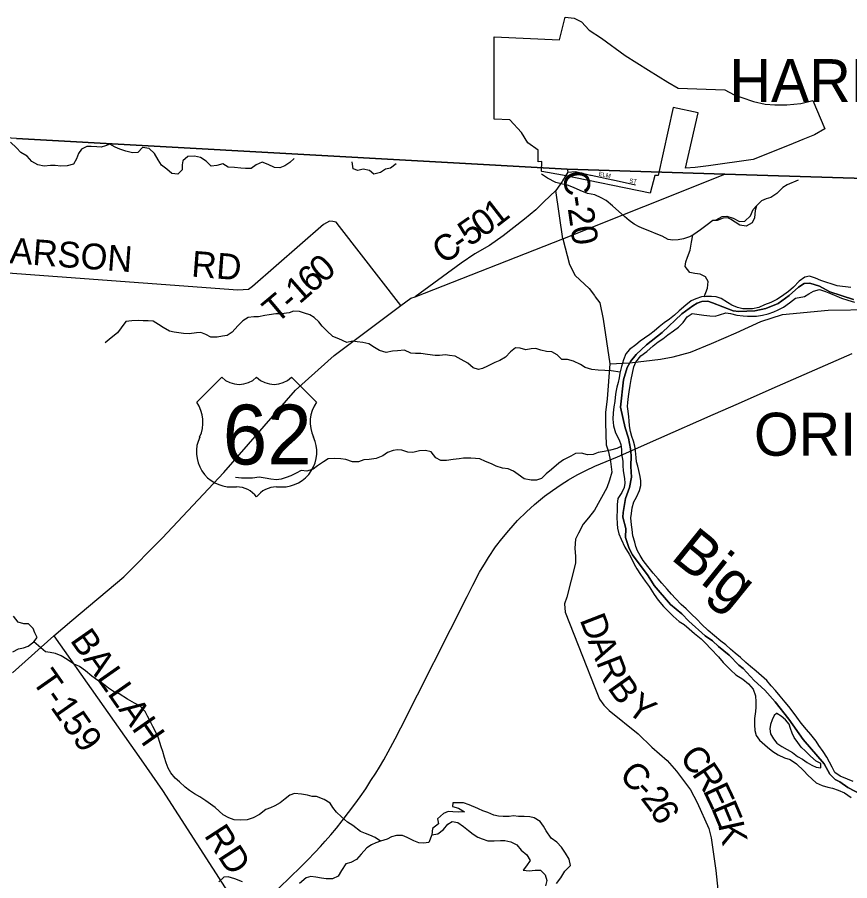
# Model space of a CAD drawing. Extents: x 1643459 to 2064572, y 425441 to 780708.
# Drawn here: x 1773348 to 1783029, y 651214 to 661258 of the extents above; entities that cross this region are included whole.
import ezdxf

# ---------------------------------------------------------------- set-up
doc = ezdxf.new("R2010")
doc.units = 0
for name, color, linetype in [('GM_P_County_Alignment', 7, 'Continuous'), ('GM_X_Airport_Class_2', 7, 'Continuous'), ('GM_X_Airport_Class_3', 7, 'Continuous'), ('GM_X_Airport_Text_Class_2', 7, 'Continuous'), ('GM_X_City_Street', 7, 'Continuous'), ('GM_X_Interstate_Route', 7, 'Continuous'), ('GM_X_Major_River', 7, 'Continuous'), ('GM_X_Major_River_Text', 7, 'Continuous'), ('GM_X_Minor_Lake', 7, 'Continuous'), ('GM_X_Rail_Line_Text', 7, 'Continuous'), ('GM_X_Section_Text', 7, 'Continuous'), ('GM_X_State_Shield', 7, 'Continuous'), ('GM_X_Township_Road', 7, 'Continuous'), ('GM_X_Township_Subdivision_Text', 7, 'Continuous'), ('GM_X_Unincorporated_Text', 7, 'Continuous'), ('GM_X_US_Route', 7, 'Continuous'), ('RD_X_Text', 7, 'Continuous'), ('RD_X_Wall', 7, 'Continuous'), ('SH_Named_Boundary', 7, 'Continuous')]:
    doc.layers.add(name, color=color, linetype=linetype)

msp = doc.modelspace()

# ---------------------------------------------------------------- linework, layer by layer
at = {"layer": 'GM_X_Airport_Class_2'}
for points in [[(1779741, 659492), (1779750, 659456), (1779690, 659356), (1779683, 659346)], [(1779750, 659456), (1779839, 659463), (1780013, 659423)], [(1780013, 659423), (1780023, 659421), (1780275, 659368)], [(1780275, 659368), (1780276, 659367), (1780536, 659310)]]:
    msp.add_lwpolyline(points, dxfattribs=at)
at = {"layer": 'GM_X_City_Street'}
for points in [[(1773339, 659850), (1779741, 659492), (1781576, 659434), (1784956, 659328)], [(1783072, 657974), (1782798, 658066), (1782678, 658130), (1782566, 658165), (1782498, 658161), (1782434, 658118), (1782325, 658022), (1782197, 657930), (1782054, 657871), (1781926, 657842), (1781738, 657835), (1781674, 657843), (1781434, 657938), (1781378, 657954), (1781310, 657951), (1781254, 657933), (1781204, 657903), (1781077, 657810), (1780848, 657592), (1780665, 657447), (1780545, 657334), (1780480, 657256), (1780470, 657237), (1780442, 657186), (1780397, 657040), (1780364, 656722), (1780419, 656481), (1780458, 656363), (1780478, 656240), (1780489, 656160), (1780485, 656034), (1780492, 655910), (1780468, 655790), (1780421, 655660), (1780393, 655496), (1780391, 655443), (1780424, 655311), (1780421, 655205), (1780465, 655077), (1780502, 655005), (1780686, 654759), (1780755, 654649), (1780946, 654428), (1781076, 654319), (1781156, 654234), (1781349, 654063), (1781433, 654005), (1781501, 653938), (1781628, 653838), (1781738, 653721), (1781790, 653681), (1781919, 653542), (1782043, 653429), (1782163, 653294), (1782322, 653093), (1782487, 652858), (1782730, 652575), (1782798, 652454), (1782859, 652390), (1782913, 652364), (1783007, 652297), (1783325, 652133)], [(1783325, 652133), (1783007, 652297), (1782913, 652364), (1782859, 652390), (1782798, 652454), (1782730, 652575), (1782487, 652858), (1782322, 653093), (1782163, 653294), (1782043, 653429), (1781919, 653542), (1781790, 653681), (1781738, 653721), (1781628, 653838), (1781501, 653938), (1781433, 654005), (1781349, 654063), (1781156, 654234), (1781076, 654319), (1780946, 654428), (1780755, 654649), (1780686, 654759), (1780502, 655005), (1780465, 655077), (1780421, 655205), (1780424, 655311), (1780391, 655443), (1780393, 655496), (1780421, 655660), (1780468, 655790), (1780492, 655910), (1780485, 656034), (1780489, 656160), (1780478, 656240), (1780458, 656363), (1780419, 656481), (1780364, 656722), (1780397, 657040), (1780442, 657186), (1780470, 657237), (1780480, 657256), (1780545, 657334), (1780665, 657447), (1780848, 657592), (1781077, 657810), (1781204, 657903), (1781254, 657933), (1781310, 657951), (1781378, 657954), (1781434, 657938), (1781674, 657843), (1781738, 657835), (1781926, 657842), (1782054, 657871), (1782197, 657930), (1782325, 658022), (1782434, 658118), (1782498, 658161), (1782566, 658165), (1782678, 658130), (1782798, 658066), (1783072, 657974)]]:
    msp.add_lwpolyline(points, dxfattribs=at)
at = {"layer": 'GM_X_Interstate_Route'}
msp.add_lwpolyline([(1792928, 659077), (1789408, 659196), (1786100, 659304), (1784956, 659328), (1781576, 659434), (1779741, 659492), (1773339, 659850), (1771560, 659962), (1771157, 659994), (1759596, 661027), (1759526, 659870), (1759045, 652740), (1758962, 651389), (1758154, 639332), (1757977, 636642), (1757708, 633208), (1757453, 629228), (1757203, 625316), (1757178, 624925), (1756763, 618445), (1756758, 618359), (1755763, 604727), (1755032, 592905)], dxfattribs=at)
at = {"layer": 'GM_X_Major_River_Text'}
for points in [[(1777808, 657906), (1777095, 658826), (1777055, 658874), (1777017, 658884), (1776979, 658885), (1776909, 658849), (1776083, 658126), (1776035, 658090), (1775913, 658082), (1772710, 658322), (1772709, 658322)], [(1773772, 654062), (1774788, 652619), (1775038, 652262), (1776783, 649553), (1777290, 648723), (1777849, 647808), (1778173, 647353), (1778816, 646270), (1779041, 645859), (1779471, 645156), (1782488, 640217)]]:
    msp.add_lwpolyline(points, dxfattribs=at)
at = {"layer": 'GM_X_Minor_Lake'}
for points in [[(1779683, 659346), (1779610, 659245)], [(1779610, 659245), (1779471, 659110), (1779379, 659020), (1779245, 658911), (1778999, 658717), (1778839, 658603), (1778670, 658507), (1778512, 658397), (1777974, 658008)], [(1779693, 658681), (1779610, 659245)], [(1780240, 657225), (1780208, 656819), (1780188, 656660), (1780189, 656592)], [(1780189, 656592), (1780190, 656549), (1780193, 656406), (1780197, 656286), (1780223, 656204), (1780247, 656092), (1780261, 655968), (1780237, 655873), (1780205, 655783), (1780061, 655525), (1779991, 655435), (1779929, 655361), (1779875, 655257), (1779839, 655187), (1779833, 655081), (1779839, 654985), (1779839, 654907), (1779739, 654514), (1779713, 654434), (1779719, 654340), (1779920, 653827), (1780066, 653463), (1780118, 653327), (1780170, 653255), (1780232, 653193), (1780569, 652922), (1780729, 652768), (1780905, 652612), (1781015, 652488), (1781178, 652273), (1781256, 652125), (1781390, 651821), (1781418, 651715), (1781470, 651332), (1781525, 650816)]]:
    msp.add_lwpolyline(points, dxfattribs=at)
at = {"layer": 'GM_X_Rail_Line_Text'}
msp.add_lwpolyline([(1782740, 659959), (1782619, 659891), (1782484, 659836), (1782326, 659771), (1781905, 659604), (1781386, 659532), (1781231, 659511), (1781118, 659502), (1781265, 660147), (1780976, 660208), (1780800, 659416), (1780762, 659417), (1780710, 659211), (1779689, 659420), (1779450, 659466), (1779446, 659467), (1779447, 659580), (1779405, 659576), (1779404, 659713), (1779285, 659799), (1779211, 659919), (1779077, 660064), (1778894, 660073), (1778894, 661031), (1779653, 660996), (1779718, 661258), (1779825, 661246), (1779909, 661206), (1780000, 661107), (1780144, 661017), (1780418, 660814), (1780690, 660644), (1780912, 660505), (1781033, 660433), (1781577, 660415), (1781685, 660357), (1781797, 660316), (1781886, 660287), (1781911, 660280), (1782045, 660249), (1782159, 660239), (1782228, 660239), (1782297, 660239), (1782462, 660255), (1782601, 660289)], close=True, dxfattribs=at)
at = {"layer": 'GM_X_Township_Road'}
msp.add_lwpolyline([(1776241, 650985), (1776531, 651264), (1776635, 651366), (1776723, 651455), (1776813, 651547), (1776874, 651612), (1776929, 651675), (1776994, 651749), (1777059, 651827), (1777127, 651910), (1777200, 652007), (1777273, 652104), (1777335, 652189), (1777400, 652284), (1777461, 652379), (1777518, 652467), (1777559, 652535), (1777610, 652622), (1777661, 652712), (1777743, 652863), (1777810, 652992), (1778580, 654519), (1778647, 654653), (1778724, 654802), (1778792, 654917), (1778828, 654973), (1778911, 655098), (1778982, 655191), (1779063, 655288), (1779166, 655403), (1779269, 655506), (1779362, 655591), (1779481, 655689), (1779571, 655754), (1779674, 655824), (1779758, 655877), (1779859, 655935), (1779959, 655986), (1780066, 656038), (1780329, 656147), (1780810, 656358), (1781439, 656639), (1781736, 656767), (1782127, 656940), (1783059, 657348)], dxfattribs=at)
at = {"layer": 'GM_X_Township_Subdivision_Text'}
for points in [[(1773298, 653878), (1773362, 653911), (1773421, 653923), (1773473, 653943), (1773539, 653993), (1773581, 654044), (1773553, 654099), (1773532, 654149), (1773480, 654203), (1773424, 654203), (1773358, 654222), (1773302, 654290)], [(1778414, 652121), (1778411, 652078), (1778479, 652060), (1778547, 652016), (1778483, 652012), (1778413, 652016), (1778357, 652019), (1778303, 651997), (1778235, 651935), (1778246, 651875), (1778178, 651823), (1778170, 651749), (1778238, 651761), (1778304, 651809), (1778354, 651871), (1778405, 651902), (1778473, 651892), (1778537, 651846), (1778594, 651799), (1778648, 651757), (1778704, 651721), (1778756, 651702), (1778822, 651680), (1778892, 651680), (1778966, 651683), (1779016, 651683), (1779086, 651667), (1779156, 651630), (1779208, 651570), (1779272, 651516), (1779314, 651449), (1779271, 651389), (1779233, 651336), (1779299, 651329), (1779371, 651337), (1779433, 651337), (1779487, 651284), (1779507, 651218), (1779490, 651156)], [(1778703, 652054), (1778604, 652098), (1778536, 652120), (1778466, 652122), (1778414, 652121)], [(1779619, 651180), (1779669, 651249), (1779717, 651327), (1779782, 651393), (1779766, 651465), (1779724, 651535), (1779675, 651604), (1779621, 651664), (1779555, 651710), (1779497, 651795), (1779469, 651847), (1779430, 651903), (1779360, 651944), (1779308, 651958), (1779242, 651960), (1779178, 651963), (1779120, 651969), (1779070, 651963), (1778999, 651961), (1778943, 651964), (1778889, 651976), (1778820, 652006), (1778762, 652029), (1778710, 652051), (1778703, 652054)]]:
    msp.add_lwpolyline(points, dxfattribs=at)
at = {"layer": 'GM_X_Unincorporated_Text'}
msp.add_line((1782178, 653161), (1782150, 653137), dxfattribs=at)
for points in [[(1783040, 658114), (1782884, 658135), (1782824, 658153), (1782750, 658177), (1782694, 658196), (1782630, 658224), (1782560, 658248), (1782508, 658235), (1782440, 658189), (1782375, 658117), (1782317, 658069), (1782237, 658012), (1782180, 657974), (1782110, 657942), (1782036, 657915), (1781972, 657881), (1781898, 657865), (1781844, 657865), (1781786, 657868), (1781722, 657882), (1781658, 657910), (1781606, 657941), (1781532, 657985), (1781474, 658005), (1781422, 658012), (1781360, 658012), (1781306, 658006), (1781240, 657984), (1781183, 657961), (1781123, 657909), (1781047, 657845), (1780993, 657793), (1780934, 657748), (1780870, 657704), (1780812, 657658), (1780756, 657608), (1780705, 657570), (1780643, 657525), (1780593, 657491), (1780541, 657449), (1780468, 657393), (1780424, 657342), (1780398, 657272), (1780375, 657196), (1780355, 657118), (1780347, 657064), (1780335, 657011), (1780322, 656955), (1780310, 656897), (1780300, 656839), (1780296, 656787), (1780287, 656727), (1780279, 656655), (1780275, 656583), (1780282, 656505), (1780306, 656423), (1780346, 656341), (1780367, 656290), (1780375, 656232), (1780375, 656180), (1780389, 656096), (1780392, 656044), (1780394, 655984), (1780410, 655894), (1780414, 655838), (1780405, 655787), (1780377, 655732), (1780331, 655660), (1780326, 655592), (1780326, 655530), (1780322, 655445), (1780323, 655367), (1780327, 655315), (1780343, 655251), (1780371, 655187)], [(1780498, 655553), (1780519, 655623), (1780549, 655675), (1780583, 655753), (1780600, 655811), (1780598, 655867), (1780590, 655917), (1780576, 655985), (1780565, 656035), (1780551, 656085), (1780547, 656137), (1780539, 656213), (1780530, 656270), (1780514, 656326), (1780494, 656382), (1780478, 656438), (1780467, 656506), (1780465, 656562), (1780461, 656612), (1780451, 656676), (1780445, 656729), (1780448, 656779), (1780456, 656847), (1780464, 656903), (1780475, 656975), (1780489, 657043), (1780503, 657117), (1780518, 657191), (1780542, 657245), (1780600, 657319), (1780668, 657372), (1780743, 657436), (1780803, 657482), (1780855, 657516), (1780914, 657565), (1780980, 657611), (1781036, 657653), (1781092, 657707), (1781139, 657775), (1781197, 657812), (1781277, 657802), (1781331, 657792), (1781403, 657785), (1781465, 657781), (1781515, 657795), (1781589, 657821), (1781641, 657812), (1781715, 657794), (1781789, 657784), (1781839, 657781), (1781893, 657781), (1781945, 657783), (1782014, 657792), (1782080, 657808), (1782146, 657832), (1782196, 657854), (1782260, 657887), (1782328, 657935), (1782397, 657989), (1782501, 658012), (1782555, 658042), (1782607, 658072), (1782679, 658092), (1782747, 658069), (1782807, 658045), (1782879, 658015), (1782935, 657992), (1783007, 657966), (1783083, 657946)], [(1783069, 652370), (1783003, 652397), (1782919, 652429), (1782855, 652475), (1782826, 652536), (1782794, 652592), (1782764, 652650), (1782720, 652718), (1782670, 652789), (1782637, 652839), (1782575, 652915), (1782525, 652972), (1782465, 653048), (1782412, 653118), (1782360, 653191), (1782322, 653241), (1782278, 653293), (1782221, 653362), (1782165, 653426), (1782117, 653480), (1782063, 653543), (1782001, 653599), (1781940, 653653), (1781874, 653708), (1781820, 653752), (1781758, 653810), (1781698, 653861), (1781644, 653909), (1781587, 653957), (1781531, 654002), (1781457, 654062), (1781383, 654125), (1781305, 654199), (1781253, 654251), (1781184, 654320), (1781126, 654376), (1781070, 654428), (1781004, 654497), (1780958, 654547), (1780905, 654604), (1780845, 654674), (1780803, 654724), (1780743, 654793), (1780680, 654869), (1780628, 654941), (1780590, 654998), (1780560, 655050), (1780542, 655102), (1780529, 655154), (1780507, 655228), (1780497, 655298), (1780492, 655356), (1780484, 655437), (1780490, 655487), (1780498, 655553)], [(1780371, 655187), (1780414, 655095), (1780462, 655014), (1780498, 654946), (1780522, 654896), (1780553, 654842), (1780597, 654775), (1780651, 654699), (1780695, 654635), (1780754, 654544), (1780802, 654476), (1780864, 654405), (1780914, 654353), (1780975, 654291), (1781045, 654230), (1781105, 654196), (1781163, 654146), (1781225, 654089), (1781303, 654027), (1781352, 653977), (1781412, 653910), (1781502, 653818), (1781558, 653753), (1781645, 653665), (1781705, 653608), (1781785, 653558), (1781851, 653504), (1781907, 653441), (1781934, 653363), (1781938, 653297), (1781936, 653235), (1781934, 653183), (1781923, 653103), (1781921, 653029), (1781927, 652960), (1781942, 652902), (1781980, 652848), (1782072, 652766), (1782134, 652717), (1782198, 652677), (1782271, 652642), (1782337, 652626), (1782411, 652574), (1782497, 652491), (1782543, 652441), (1782637, 652352), (1782709, 652320), (1782774, 652304), (1782830, 652289), (1782896, 652269), (1782968, 652235), (1783044, 652182)], [(1782150, 653137), (1782126, 653085), (1782106, 653033), (1782098, 652981), (1782106, 652921), (1782142, 652865), (1782180, 652815), (1782238, 652774), (1782364, 652704), (1782422, 652660), (1782480, 652628), (1782535, 652590), (1782589, 652558), (1782639, 652536), (1782693, 652528), (1782691, 652578), (1782637, 652604), (1782571, 652664), (1782516, 652720), (1782464, 652768), (1782426, 652821), (1782382, 652879), (1782358, 652931), (1782342, 652983), (1782324, 653035), (1782282, 653085), (1782230, 653127), (1782180, 653159), (1782178, 653161)]]:
    msp.add_lwpolyline(points, dxfattribs=at)
at = {"layer": 'GM_X_US_Route'}
for points in [[(1773517, 659582), (1773462, 659644), (1773388, 659687), (1773340, 659739), (1773268, 659804)], [(1776568, 659615), (1776516, 659568), (1776458, 659530), (1776402, 659506), (1776340, 659510), (1776266, 659547), (1776194, 659573), (1776126, 659541), (1776069, 659498), (1776001, 659500), (1775949, 659504), (1775873, 659509), (1775799, 659513), (1775737, 659555), (1775667, 659534), (1775603, 659528), (1775545, 659586), (1775479, 659627), (1775407, 659643), (1775333, 659639), (1775273, 659590), (1775265, 659540), (1775267, 659484), (1775216, 659434), (1775144, 659442), (1775086, 659492), (1775027, 659539), (1774985, 659601), (1774943, 659673), (1774881, 659730), (1774805, 659742), (1774749, 659686), (1774689, 659681), (1774609, 659699), (1774541, 659725), (1774485, 659746), (1774423, 659782), (1774373, 659762), (1774323, 659746), (1774273, 659753), (1774209, 659755), (1774157, 659755), (1774096, 659723), (1774058, 659672), (1774036, 659610), (1774000, 659548), (1773929, 659532), (1773853, 659526), (1773787, 659533), (1773735, 659535), (1773661, 659525), (1773587, 659542), (1773517, 659582)], [(1777755, 659552), (1777687, 659502), (1777631, 659492), (1777571, 659454), (1777496, 659435), (1777443, 659475), (1777369, 659493), (1777310, 659476), (1777256, 659494), (1777243, 659576)], [(1781643, 658910), (1781611, 658924), (1781558, 658922), (1781486, 658895), (1781436, 658893), (1781370, 658843), (1781295, 658787), (1781217, 658732), (1781167, 658704), (1781095, 658682), (1781032, 658668), (1780972, 658665), (1780918, 658673), (1780848, 658713), (1780776, 658738), (1780705, 658772), (1780635, 658799), (1780579, 658819), (1780523, 658851), (1780465, 658896), (1780409, 658942), (1780343, 658998), (1780271, 659063), (1780198, 659127), (1780138, 659159), (1780066, 659194), (1779978, 659210), (1779894, 659245), (1779816, 659279), (1779746, 659306), (1779690, 659318), (1779612, 659338), (1779516, 659387), (1779444, 659433)], [(1782428, 659365), (1782300, 659309), (1782250, 659277), (1782182, 659210), (1782110, 659160), (1782057, 659148), (1782003, 659124), (1781945, 659065), (1781929, 659009), (1781922, 658925), (1781894, 658869), (1781826, 658827), (1781750, 658841), (1781643, 658910)], [(1781436, 658893), (1781476, 658903), (1781546, 658942), (1781598, 658946), (1781672, 658920), (1781748, 658883), (1781808, 658887), (1781876, 658947), (1781905, 659021), (1781945, 659065)], [(1781338, 658007), (1781374, 658106), (1781381, 658184), (1781351, 658240), (1781291, 658269), (1781227, 658279), (1781169, 658289), (1781115, 658360), (1781121, 658414), (1781144, 658468), (1781174, 658550), (1781188, 658644), (1781203, 658724)], [(1780359, 657130), (1780255, 657144), (1780181, 657150), (1780105, 657153), (1780029, 657161), (1779953, 657186), (1779897, 657220), (1779815, 657258), (1779747, 657277), (1779679, 657279), (1779627, 657331), (1779565, 657368), (1779501, 657370), (1779437, 657384), (1779377, 657407), (1779325, 657403), (1779263, 657391), (1779195, 657408), (1779143, 657412), (1779083, 657366), (1779027, 657306), (1778960, 657267), (1778902, 657241), (1778816, 657201), (1778760, 657171), (1778710, 657160), (1778650, 657180), (1778588, 657236), (1778512, 657277), (1778440, 657317), (1778376, 657323), (1778326, 657332), (1778260, 657324), (1778208, 657322), (1778118, 657337), (1778040, 657347), (1777980, 657349), (1777924, 657352), (1777850, 657386), (1777768, 657380), (1777712, 657373), (1777636, 657357), (1777562, 657381), (1777504, 657416), (1777436, 657458), (1777368, 657475), (1777302, 657483), (1777248, 657491), (1777182, 657477), (1777086, 657518), (1777016, 657544), (1776946, 657609), (1776894, 657667), (1776856, 657717), (1776801, 657766), (1776749, 657798), (1776687, 657816), (1776631, 657837), (1776561, 657839), (1776508, 657819), (1776422, 657808), (1776354, 657808), (1776278, 657798), (1776228, 657790), (1776154, 657775), (1776098, 657775), (1776034, 657765), (1775972, 657728), (1775913, 657668), (1775847, 657594), (1775789, 657558), (1775735, 657547), (1775672, 657539), (1775598, 657537), (1775542, 657570), (1775482, 657590), (1775432, 657586), (1775348, 657574), (1775280, 657581), (1775226, 657589), (1775174, 657595), (1775118, 657606), (1775044, 657648), (1774990, 657686), (1774929, 657723), (1774869, 657729), (1774812, 657729), (1774760, 657731), (1774682, 657728), (1774612, 657720), (1774556, 657646), (1774512, 657586), (1774441, 657531), (1774369, 657471)], [(1780376, 656268), (1780319, 656243), (1780247, 656223), (1780175, 656209), (1780103, 656194), (1780047, 656174), (1779981, 656168), (1779911, 656186), (1779841, 656185), (1779784, 656153), (1779700, 656109), (1779644, 656072), (1779561, 655998), (1779499, 655946), (1779445, 655892), (1779385, 655875), (1779323, 655873), (1779241, 655891), (1779173, 655940), (1779117, 655978), (1779055, 656004), (1778989, 656013), (1778917, 656035), (1778863, 656065), (1778793, 656090), (1778729, 656120), (1778675, 656126), (1778623, 656129), (1778539, 656129), (1778487, 656123), (1778417, 656114), (1778339, 656102), (1778275, 656104), (1778217, 656135), (1778163, 656203), (1778097, 656219), (1778027, 656214), (1777947, 656194), (1777891, 656198), (1777821, 656223), (1777771, 656227), (1777719, 656217), (1777652, 656195), (1777598, 656158), (1777522, 656124), (1777442, 656116), (1777380, 656111), (1777318, 656085), (1777246, 656087), (1777170, 656114), (1777112, 656120), (1777042, 656124), (1776964, 656121), (1776909, 656087), (1776841, 656039), (1776787, 656001), (1776717, 655978), (1776649, 655988), (1776590, 655954), (1776530, 655924), (1776474, 655905), (1776418, 655887), (1776364, 655877), (1776298, 655884), (1776230, 655896), (1776160, 655908), (1776082, 655895), (1775956, 655895), (1775884, 655906)], [(1777573, 651674), (1777509, 651718), (1777449, 651745), (1777397, 651763), (1777341, 651785), (1777251, 651856), (1777187, 651894), (1777120, 651959), (1777060, 652011), (1777018, 652065), (1776986, 652115), (1776916, 652160), (1776828, 652192), (1776778, 652193), (1776722, 652209), (1776654, 652221), (1776572, 652230), (1776518, 652210), (1776464, 652166), (1776404, 652122), (1776343, 652085), (1776291, 652061), (1776239, 652043), (1776165, 651985), (1776091, 651944), (1776022, 651924), (1775948, 651918), (1775872, 651923), (1775810, 651947), (1775744, 651981), (1775649, 652066), (1775539, 652145), (1775471, 652191), (1775407, 652225), (1775351, 652262), (1775299, 652304), (1775236, 652366), (1775184, 652409), (1775134, 652471), (1775104, 652525), (1775080, 652587), (1775061, 652646), (1775041, 652718), (1775023, 652772), (1775007, 652822), (1774988, 652886), (1774958, 652944), (1774924, 653009), (1774890, 653077), (1774863, 653127), (1774835, 653183), (1774777, 653246), (1774713, 653280), (1774631, 653328), (1774531, 653387), (1774479, 653409), (1774407, 653454), (1774350, 653502), (1774286, 653544), (1774216, 653595), (1774140, 653655), (1774070, 653706), (1774002, 653738), (1773928, 653786), (1773857, 653829), (1773793, 653859), (1773731, 653869), (1773675, 653876), (1773539, 653993)], [(1778170, 651749), (1778133, 651659), (1778071, 651652), (1778017, 651654), (1777961, 651678), (1777883, 651717), (1777827, 651741), (1777759, 651739), (1777701, 651724), (1777651, 651698), (1777573, 651674), (1777519, 651656), (1777467, 651631), (1777412, 651597), (1777346, 651525), (1777294, 651463), (1777227, 651425), (1777167, 651410), (1777119, 651334), (1777081, 651268), (1777012, 651238), (1776940, 651235), (1776884, 651243), (1776818, 651257), (1776762, 651264), (1776706, 651246), (1776630, 651182)], [(1775967, 651201), (1775879, 651238), (1775799, 651260), (1775749, 651255), (1775693, 651203)]]:
    msp.add_lwpolyline(points, dxfattribs=at)
at = {"layer": 'RD_X_Text'}
for points in [[(1779693, 658681), (1779770, 658381), (1779836, 658255), (1779999, 658103), (1780059, 658022)], [(1780059, 658022), (1780070, 658008), (1780123, 657937), (1780160, 657748), (1780240, 657225)], [(1781420, 657464), (1781707, 657586), (1781995, 657721), (1782249, 657799), (1782778, 657851), (1783300, 657859), (1783360, 657839), (1783508, 657789), (1783765, 657596), (1784005, 657484), (1784206, 657427), (1784215, 657425), (1784246, 657416)], [(1780240, 657225), (1780470, 657237), (1780827, 657283), (1780976, 657309), (1781176, 657361), (1781420, 657464)]]:
    msp.add_lwpolyline(points, dxfattribs=at)
at = {"layer": 'RD_X_Wall'}
for points in [[(1779693, 658681), (1781576, 659434)], [(1776734, 657056), (1776735, 657057), (1777032, 657325), (1777808, 657906), (1777926, 657990), (1777974, 658008), (1779693, 658681)], [(1775024, 655191), (1775025, 655192), (1775033, 655200), (1775751, 655961), (1776582, 656919), (1776734, 657056)], [(1773292, 653631), (1773772, 654062), (1773981, 654241), (1774586, 654750), (1775024, 655191)]]:
    msp.add_lwpolyline(points, dxfattribs=at)
at = {"layer": 'SH_Named_Boundary'}
for p, q in [((1775725, 657071), (1775435, 656781)), ((1776827, 656781), (1776537, 657071)), ((1775841, 655795), (1775899, 655795)), ((1776363, 655795), (1776421, 655795))]:
    msp.add_line(p, q, dxfattribs=at)
for centre, radius, start, end in [((1775928, 657278), 290, 225.573, 314.427), ((1776334, 657278), 290, 225.573, 314.427), ((1775102, 656548), 406, 334.5471, 35.0009), ((1777160, 656548), 406, 144.9991, 205.4529), ((1775837, 656201), 406, 154.8319, 270.6383), ((1776426, 656201), 406, 269.3617, 25.1681), ((1775899, 655505), 290, 36.8699, 90), ((1776363, 655505), 290, 90, 143.1301)]:
    msp.add_arc(centre, radius, start, end, dxfattribs=at)

# ---------------------------------------------------------------- texts
at = {"layer": 'GM_P_County_Alignment'}
for s, p in [('HARRISBURG', (1781630, 660271)), ('ORIENT', (1781915, 656158))]:
    msp.add_text(s, height=500, rotation=0, dxfattribs=at).set_placement(p)
at = {"layer": 'GM_X_Airport_Class_3'}
for s, rotation, p in [('ELM', 348.3094, (1780106, 659415)), ('ST', 349.3853, (1780462, 659336))]:
    msp.add_text(s, height=50, rotation=rotation, dxfattribs=at).set_placement(p)
at = {"layer": 'GM_X_Airport_Text_Class_2'}
for s in ['0', '/']:
    msp.add_text(s, height=1, dxfattribs=at).set_placement((1776131, 656398))
msp.add_text('62', height=1, rotation=0, dxfattribs=at).set_placement((1775924, 656191))
at = {"layer": 'GM_X_Major_River'}
for s, rotation, p in [('CARSON', 355.7571, (1772963, 658420)), ('RD', 355.564, (1775366, 658243)), ('0', 41.2744, (1776908, 658157)), ('6', 41.2555, (1776769, 658035)), ('1', 41.1951, (1776630, 657914)), ('T', 39.957, (1776359, 657684)), ('-', 41.0332, (1776536, 657832)), ('BALLAH', 305.0059, (1773954, 654011)), ('T-159', 305.0152, (1773509, 653542)), ('RD', 303.003, (1775514, 651742))]:
    msp.add_text(s, height=300, rotation=rotation, dxfattribs=at).set_placement(p)
at = {"layer": 'GM_X_Section_Text'}
for s, rotation, p in [('C-20', 278.2787, (1779688, 659453)), ('1', 37.7812, (1778921, 658806)), ('0', 35.4999, (1778761, 658691)), ('5', 34.6856, (1778607, 658584)), ('C', 34.5188, (1778304, 658376)), ('-', 34.528, (1778505, 658515)), ('D', 291.1973, (1779885, 654251)), ('A', 291.1973, (1779980, 654005)), ('R', 291.2588, (1780076, 653759)), ('B', 305.3793, (1780204, 653458)), ('Y', 323.0407, (1780416, 653185)), ('C', 308.2587, (1781039, 652646)), ('C', 317.0964, (1780334, 652419)), ('R', 303.5364, (1781187, 652458)), ('-', 313.8715, (1780510, 652255)), ('2', 307.388, (1780589, 652174)), ('E', 295.3978, (1781318, 652262)), ('6', 300.4966, (1780695, 652036)), ('E', 292.8942, (1781413, 652063)), ('K', 282.5359, (1781496, 651870))]:
    msp.add_text(s, height=300, rotation=rotation, dxfattribs=at).set_placement(p)
at = {"layer": 'GM_X_State_Shield'}
msp.add_text('Big', height=500, rotation=321.1082, dxfattribs=at).set_placement((1780934, 654963))
at = {"layer": 'SH_Named_Boundary'}
msp.add_text('62', height=696.1, dxfattribs=at).set_placement((1775737, 656056))

doc.saveas('drawing.dxf')
